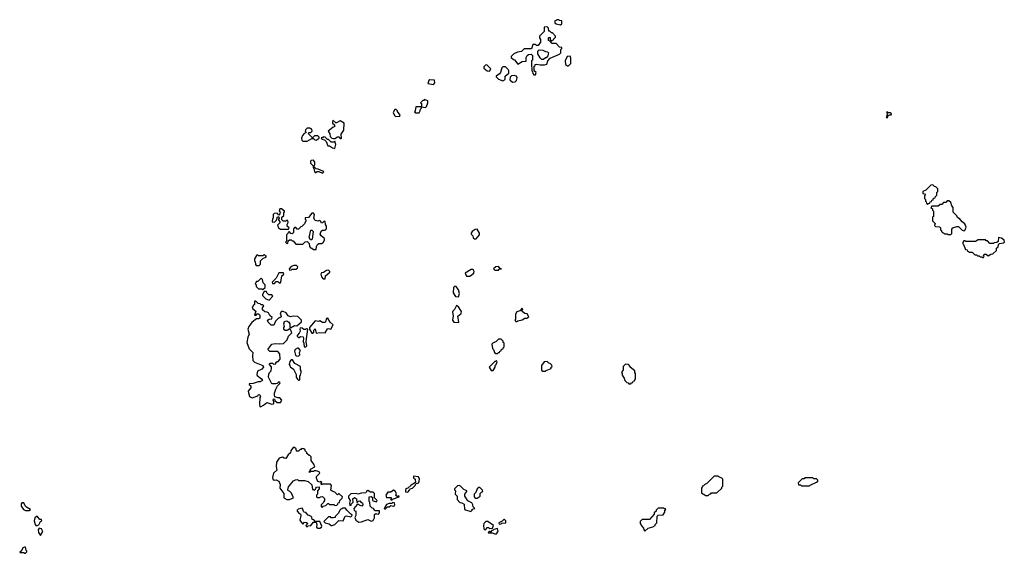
# Model space of a CAD drawing. Extents: x 2889633 to 3052318, y 540750 to 918690.
# Tile 325 of 656: x 2912130 to 2923208, y 803590 to 809600. Entities that reach past the tile are written whole.
import ezdxf

# ---------------------------------------------------------------- set-up
doc = ezdxf.new("R2010")
doc.units = 0

msp = doc.modelspace()

# ---------------------------------------------------------------- linework, layer by layer
at = {"layer": '0CON02XD'}
for points in [[(2918215, 809542), (2918230, 809555), (2918228, 809588), (2918205, 809590), (2918195, 809600), (2918175, 809600), (2918165, 809590), (2918152, 809588), (2918150, 809565), (2918165, 809552), (2918215, 809542)], [(2917935, 808980), (2917940, 809005), (2917920, 809025), (2917920, 809075), (2917930, 809085), (2917930, 809095), (2917945, 809100), (2917985, 809090), (2918035, 809090), (2918062, 809098), (2918073, 809137), (2918100, 809165), (2918205, 809210), (2918220, 809225), (2918220, 809265), (2918230, 809275), (2918230, 809285), (2918205, 809290), (2918165, 809330), (2918122, 809332), (2918098, 809358), (2918080, 809365), (2918080, 809395), (2918085, 809400), (2918098, 809398), (2918100, 809375), (2918115, 809360), (2918140, 809375), (2918140, 809385), (2918158, 809402), (2918160, 809415), (2918125, 809450), (2918115, 809450), (2918095, 809470), (2918082, 809472), (2918080, 809505), (2918065, 809520), (2918030, 809515), (2918032, 809468), (2917980, 809415), (2917980, 809395), (2917990, 809375), (2917990, 809345), (2917965, 809310), (2917945, 809310), (2917935, 809320), (2917905, 809320), (2917888, 809272), (2917805, 809270), (2917775, 809240), (2917730, 809235), (2917690, 809215), (2917660, 809185), (2917660, 809175), (2917685, 809150), (2917698, 809148), (2917735, 809100), (2917785, 809130), (2917828, 809132), (2917830, 809175), (2917840, 809195), (2917853, 809207), (2917885, 809210), (2917900, 809195), (2917900, 809145), (2917890, 809135), (2917888, 809105), (2917892, 809025), (2917900, 809015), (2917902, 808992), (2917915, 808980), (2917935, 808980)], [(2918025, 809150), (2918005, 809150), (2917985, 809170), (2917960, 809215), (2917960, 809245), (2917975, 809260), (2918017, 809257), (2918045, 809242), (2918068, 809238), (2918080, 809225), (2918068, 809182), (2918055, 809170), (2918045, 809170), (2918025, 809150)], [(2918295, 809080), (2918305, 809082), (2918330, 809105), (2918332, 809165), (2918325, 809190), (2918290, 809185), (2918268, 809135), (2918270, 809095), (2918295, 809080)], [(2917415, 809020), (2917430, 809045), (2917385, 809090), (2917372, 809088), (2917352, 809068), (2917350, 809055), (2917390, 809025), (2917415, 809020)], [(2917565, 808912), (2917590, 808925), (2917590, 808965), (2917632, 808998), (2917632, 809025), (2917627, 809037), (2917595, 809070), (2917565, 809070), (2917553, 809057), (2917540, 809005), (2917529, 808991), (2917490, 808965), (2917490, 808955), (2917515, 808930), (2917565, 808912)], [(2916785, 808870), (2916802, 808888), (2916797, 808917), (2916745, 808922), (2916734, 808916), (2916722, 808882), (2916785, 808870)], [(2917675, 808898), (2917705, 808900), (2917720, 808915), (2917728, 808945), (2917720, 808965), (2917695, 808972), (2917663, 808967), (2917648, 808952), (2917643, 808923), (2917675, 808898)], [(2916695, 808610), (2916707, 808623), (2916720, 808665), (2916720, 808685), (2916685, 808700), (2916675, 808690), (2916665, 808690), (2916640, 808665), (2916650, 808655), (2916650, 808620), (2916695, 808610)], [(2916358, 808508), (2916405, 808512), (2916410, 808525), (2916380, 808565), (2916380, 808575), (2916365, 808590), (2916352, 808588), (2916330, 808555), (2916345, 808520), (2916358, 808508)], [(2916625, 808550), (2916637, 808573), (2916638, 808592), (2916650, 808605), (2916650, 808620), (2916585, 808618), (2916580, 808575), (2916572, 808562), (2916585, 808550), (2916625, 808550)], [(2921885, 808492), (2921895, 808500), (2921900, 808520), (2921915, 808530), (2921935, 808530), (2921938, 808538), (2921925, 808550), (2921905, 808550), (2921895, 808560), (2921882, 808558), (2921890, 808545), (2921890, 808525), (2921878, 808505), (2921885, 808492)], [(2915745, 808260), (2915750, 808265), (2915748, 808312), (2915777, 808355), (2915780, 808435), (2915735, 808462), (2915695, 808440), (2915685, 808440), (2915653, 808467), (2915650, 808435), (2915670, 808415), (2915670, 808395), (2915655, 808390), (2915600, 808345), (2915618, 808315), (2915623, 808283), (2915640, 808265), (2915655, 808260), (2915675, 808260), (2915705, 808282), (2915722, 808282), (2915735, 808260), (2915745, 808260)], [(2915365, 808230), (2915415, 808260), (2915435, 808260), (2915450, 808245), (2915465, 808242), (2915500, 808265), (2915498, 808278), (2915485, 808290), (2915445, 808290), (2915425, 808270), (2915380, 808315), (2915382, 808328), (2915405, 808330), (2915420, 808345), (2915418, 808368), (2915405, 808370), (2915395, 808380), (2915365, 808378), (2915345, 808360), (2915340, 808345), (2915350, 808335), (2915350, 808325), (2915332, 808318), (2915310, 808295), (2915300, 808265), (2915303, 808243), (2915315, 808230), (2915365, 808230)], [(2915675, 808150), (2915688, 808195), (2915675, 808230), (2915668, 808222), (2915635, 808222), (2915605, 808250), (2915592, 808252), (2915567, 808277), (2915545, 808280), (2915535, 808270), (2915522, 808268), (2915530, 808255), (2915558, 808248), (2915578, 808228), (2915595, 808180), (2915615, 808180), (2915650, 808155), (2915675, 808150)], [(2915535, 807873), (2915550, 807885), (2915540, 807895), (2915487, 807917), (2915465, 807920), (2915442, 807942), (2915440, 807955), (2915450, 807965), (2915452, 807995), (2915437, 808017), (2915410, 808015), (2915403, 808007), (2915402, 807985), (2915430, 807955), (2915430, 807935), (2915440, 807925), (2915445, 807890), (2915455, 807880), (2915465, 807880), (2915475, 807890), (2915495, 807890), (2915535, 807873)], [(2922345, 807520), (2922355, 807530), (2922368, 807532), (2922372, 807548), (2922388, 807552), (2922392, 807568), (2922408, 807572), (2922412, 807588), (2922428, 807592), (2922432, 807608), (2922450, 807625), (2922450, 807655), (2922460, 807665), (2922460, 807695), (2922438, 807718), (2922422, 807722), (2922405, 807740), (2922382, 807738), (2922325, 807680), (2922290, 807665), (2922292, 807642), (2922308, 807638), (2922320, 807625), (2922310, 807615), (2922310, 807585), (2922320, 807575), (2922320, 807555), (2922328, 807548), (2922332, 807532), (2922345, 807520)], [(2922605, 807180), (2922617, 807193), (2922618, 807242), (2922630, 807255), (2922675, 807272), (2922692, 807272), (2922735, 807230), (2922755, 807222), (2922767, 807233), (2922778, 807265), (2922765, 807300), (2922732, 807322), (2922705, 807360), (2922695, 807360), (2922682, 807372), (2922675, 807390), (2922633, 807433), (2922632, 807485), (2922617, 807505), (2922605, 807540), (2922585, 807560), (2922565, 807560), (2922548, 807542), (2922525, 807540), (2922505, 807520), (2922485, 807520), (2922465, 807500), (2922392, 807498), (2922380, 807485), (2922398, 807468), (2922400, 807455), (2922410, 807445), (2922410, 807385), (2922400, 807375), (2922400, 807335), (2922430, 807305), (2922422, 807282), (2922435, 807270), (2922478, 807268), (2922490, 807255), (2922490, 807235), (2922500, 807225), (2922500, 807215), (2922515, 807200), (2922525, 807200), (2922535, 807190), (2922565, 807190), (2922575, 807180), (2922605, 807180)], [(2915155, 807240), (2915160, 807255), (2915140, 807275), (2915140, 807295), (2915150, 807315), (2915148, 807338), (2915135, 807340), (2915125, 807330), (2915095, 807330), (2915080, 807345), (2915080, 807375), (2915100, 807395), (2915100, 807425), (2915110, 807435), (2915110, 807445), (2915075, 807470), (2915055, 807470), (2915050, 807445), (2915060, 807435), (2915058, 807412), (2915045, 807400), (2915025, 807420), (2914992, 807418), (2914980, 807405), (2914980, 807365), (2914973, 807357), (2914970, 807325), (2914995, 807320), (2915018, 807342), (2915032, 807378), (2915045, 807380), (2915050, 807365), (2915040, 807355), (2915040, 807345), (2915060, 807315), (2915030, 807285), (2915040, 807255), (2915065, 807240), (2915155, 807240)], [(2915465, 807010), (2915470, 807045), (2915482, 807068), (2915495, 807080), (2915525, 807080), (2915545, 807090), (2915560, 807115), (2915560, 807135), (2915520, 807165), (2915512, 807185), (2915523, 807217), (2915535, 807230), (2915565, 807230), (2915580, 807245), (2915580, 807275), (2915570, 807295), (2915568, 807328), (2915555, 807330), (2915538, 807312), (2915525, 807310), (2915518, 807328), (2915508, 807338), (2915485, 807332), (2915455, 807340), (2915438, 807365), (2915447, 807407), (2915435, 807420), (2915415, 807420), (2915378, 807372), (2915342, 807368), (2915340, 807355), (2915350, 807345), (2915350, 807335), (2915335, 807300), (2915305, 807270), (2915292, 807268), (2915265, 807240), (2915252, 807242), (2915235, 807260), (2915222, 807258), (2915210, 807245), (2915210, 807205), (2915195, 807190), (2915182, 807192), (2915165, 807210), (2915152, 807208), (2915148, 807192), (2915130, 807175), (2915130, 807105), (2915120, 807095), (2915132, 807082), (2915145, 807080), (2915152, 807108), (2915165, 807120), (2915185, 807120), (2915195, 807110), (2915205, 807110), (2915235, 807070), (2915315, 807070), (2915342, 807098), (2915365, 807100), (2915388, 807078), (2915390, 807045), (2915402, 807032), (2915418, 807028), (2915435, 807010), (2915465, 807010)], [(2915415, 807120), (2915402, 807122), (2915388, 807145), (2915405, 807230), (2915418, 807228), (2915430, 807215), (2915422, 807128), (2915415, 807120)], [(2917245, 807130), (2917265, 807132), (2917302, 807175), (2917302, 807195), (2917275, 807240), (2917255, 807238), (2917220, 807215), (2917210, 807195), (2917210, 807185), (2917228, 807165), (2917232, 807142), (2917245, 807130)], [(2922975, 806920), (2922980, 806935), (2922970, 806945), (2922985, 806960), (2923005, 806960), (2923025, 806940), (2923055, 806960), (2923078, 806962), (2923118, 807002), (2923120, 807025), (2923138, 807042), (2923142, 807068), (2923155, 807080), (2923200, 807085), (2923208, 807095), (2923205, 807117), (2923175, 807139), (2923143, 807147), (2923138, 807102), (2923125, 807090), (2923093, 807087), (2923085, 807080), (2923045, 807080), (2923018, 807108), (2923005, 807110), (2922995, 807120), (2922915, 807120), (2922885, 807100), (2922775, 807100), (2922765, 807110), (2922752, 807108), (2922740, 807095), (2922740, 807075), (2922748, 807068), (2922772, 807012), (2922788, 807008), (2922792, 806992), (2922805, 806990), (2922815, 806980), (2922845, 806980), (2922875, 806950), (2922895, 806950), (2922905, 806940), (2922925, 806940), (2922935, 806930), (2922955, 806930), (2922965, 806920), (2922975, 806920)], [(2914825, 806830), (2914840, 806845), (2914840, 806885), (2914865, 806910), (2914900, 806925), (2914908, 806938), (2914895, 806940), (2914885, 806950), (2914875, 806950), (2914865, 806940), (2914815, 806940), (2914805, 806950), (2914790, 806945), (2914790, 806935), (2914773, 806907), (2914770, 806885), (2914780, 806875), (2914783, 806843), (2914792, 806832), (2914825, 806830)], [(2915165, 806780), (2915185, 806782), (2915195, 806790), (2915235, 806792), (2915255, 806800), (2915260, 806815), (2915245, 806830), (2915215, 806830), (2915185, 806820), (2915160, 806795), (2915165, 806780)], [(2915565, 806680), (2915570, 806715), (2915620, 806755), (2915620, 806765), (2915605, 806778), (2915580, 806775), (2915547, 806753), (2915525, 806748), (2915518, 806735), (2915524, 806704), (2915545, 806682), (2915565, 806680)], [(2917155, 806710), (2917195, 806712), (2917238, 806745), (2917242, 806765), (2917230, 806785), (2917210, 806785), (2917140, 806745), (2917155, 806710)], [(2917515, 806780), (2917525, 806790), (2917550, 806795), (2917532, 806802), (2917515, 806820), (2917485, 806818), (2917460, 806795), (2917475, 806780), (2917515, 806780)], [(2914865, 806560), (2914890, 806585), (2914890, 806615), (2914870, 806635), (2914860, 806675), (2914845, 806690), (2914808, 806652), (2914795, 806650), (2914780, 806625), (2914790, 806615), (2914790, 806595), (2914815, 806570), (2914855, 806570), (2914865, 806560)], [(2915055, 806630), (2915068, 806645), (2915080, 806715), (2915100, 806735), (2915098, 806748), (2915045, 806750), (2915015, 806690), (2914970, 806645), (2914975, 806630), (2914995, 806630), (2915015, 806650), (2915035, 806652), (2915055, 806630)], [(2917065, 806480), (2917078, 806515), (2917067, 806557), (2917040, 806595), (2917025, 806598), (2917010, 806585), (2917008, 806525), (2917034, 806484), (2917065, 806480)], [(2914935, 806440), (2914978, 806488), (2914965, 806500), (2914932, 806502), (2914910, 806525), (2914908, 806538), (2914882, 806538), (2914860, 806505), (2914862, 806492), (2914900, 806455), (2914935, 806440)], [(2914835, 805240), (2914845, 805242), (2914873, 805257), (2914911, 805289), (2914965, 805270), (2914985, 805272), (2914990, 805285), (2914990, 805305), (2914980, 805315), (2914985, 805330), (2914998, 805328), (2915002, 805312), (2915028, 805288), (2915065, 805290), (2915080, 805315), (2915055, 805340), (2915035, 805340), (2915002, 805352), (2914998, 805375), (2914998, 805395), (2915013, 805437), (2915032, 805478), (2915058, 805502), (2915060, 805515), (2915045, 805520), (2915028, 805502), (2915012, 805498), (2914965, 805498), (2914930, 805575), (2914933, 805607), (2914942, 805628), (2914960, 805645), (2914962, 805675), (2914962, 805692), (2914940, 805715), (2914940, 805725), (2914945, 805730), (2914975, 805730), (2914985, 805720), (2915010, 805725), (2915012, 805738), (2915025, 805750), (2915038, 805752), (2915060, 805775), (2915058, 805835), (2915035, 805862), (2914945, 805862), (2914923, 805887), (2914965, 805947), (2915005, 805953), (2915055, 805948), (2915098, 805952), (2915140, 805995), (2915153, 806037), (2915190, 806075), (2915180, 806105), (2915165, 806120), (2915147, 806103), (2915135, 806100), (2915115, 806100), (2915102, 806112), (2915100, 806135), (2915108, 806145), (2915102, 806175), (2915111, 806199), (2915135, 806208), (2915158, 806195), (2915168, 806175), (2915170, 806135), (2915175, 806130), (2915223, 806157), (2915248, 806152), (2915302, 806198), (2915300, 806215), (2915258, 806258), (2915205, 806262), (2915175, 806252), (2915152, 806265), (2915129, 806299), (2915095, 806313), (2915075, 806312), (2915068, 806305), (2915062, 806285), (2915068, 806272), (2915070, 806255), (2915058, 806242), (2915042, 806238), (2915007, 806203), (2914989, 806161), (2914961, 806161), (2914924, 806194), (2914918, 806215), (2914935, 806228), (2914968, 806232), (2914970, 806245), (2914945, 806270), (2914929, 806299), (2914916, 806306), (2914888, 806308), (2914862, 806332), (2914860, 806355), (2914878, 806378), (2914865, 806390), (2914845, 806390), (2914835, 806400), (2914813, 806403), (2914785, 806430), (2914775, 806430), (2914770, 806425), (2914770, 806395), (2914747, 806365), (2914752, 806342), (2914788, 806318), (2914772, 806272), (2914785, 806270), (2914802, 806288), (2914817, 806287), (2914832, 806272), (2914832, 806238), (2914815, 806230), (2914795, 806230), (2914781, 806219), (2914742, 806188), (2914708, 806145), (2914698, 806115), (2914713, 806057), (2914698, 806025), (2914687, 805965), (2914713, 805893), (2914752, 805852), (2914748, 805815), (2914753, 805763), (2914773, 805743), (2914867, 805707), (2914872, 805685), (2914856, 805664), (2914805, 805640), (2914798, 805605), (2914801, 805591), (2914852, 805555), (2914860, 805535), (2914837, 805523), (2914812, 805522), (2914755, 805502), (2914712, 805498), (2914712, 805492), (2914730, 805475), (2914730, 805455), (2914702, 805415), (2914703, 805397), (2914717, 805357), (2914745, 805340), (2914808, 805362), (2914815, 805380), (2914828, 805378), (2914838, 805355), (2914830, 805345), (2914828, 805265), (2914830, 805245), (2914835, 805240)], [(2917065, 806190), (2917070, 806195), (2917058, 806262), (2917098, 806292), (2917102, 806315), (2917066, 806366), (2917045, 806380), (2917022, 806335), (2917003, 806317), (2917000, 806305), (2917008, 806265), (2916998, 806215), (2917013, 806193), (2917065, 806190)], [(2917725, 806200), (2917735, 806210), (2917785, 806220), (2917815, 806240), (2917835, 806240), (2917860, 806255), (2917838, 806288), (2917815, 806290), (2917782, 806312), (2917780, 806325), (2917790, 806335), (2917785, 806350), (2917758, 806322), (2917725, 806310), (2917710, 806285), (2917710, 806225), (2917700, 806215), (2917712, 806202), (2917725, 806200)], [(2915465, 806070), (2915505, 806078), (2915565, 806072), (2915592, 806118), (2915605, 806122), (2915630, 806115), (2915658, 806165), (2915624, 806194), (2915595, 806240), (2915580, 806235), (2915572, 806198), (2915562, 806188), (2915538, 806188), (2915505, 806208), (2915495, 806202), (2915453, 806207), (2915390, 806135), (2915390, 806115), (2915415, 806070), (2915425, 806070), (2915438, 806082), (2915440, 806105), (2915455, 806120), (2915465, 806070)], [(2915345, 805910), (2915360, 805925), (2915352, 805975), (2915370, 806115), (2915355, 806120), (2915345, 806110), (2915325, 806110), (2915307, 806127), (2915285, 806130), (2915280, 806115), (2915287, 806093), (2915275, 806070), (2915250, 806045), (2915250, 806035), (2915265, 806020), (2915275, 806020), (2915288, 806032), (2915318, 806028), (2915322, 806015), (2915318, 805975), (2915328, 805955), (2915330, 805915), (2915345, 805910)], [(2917505, 805840), (2917515, 805850), (2917528, 805852), (2917532, 805868), (2917548, 805872), (2917552, 805888), (2917568, 805892), (2917570, 805905), (2917580, 805915), (2917580, 805955), (2917570, 805965), (2917568, 805978), (2917545, 806000), (2917515, 806000), (2917488, 805972), (2917455, 805960), (2917440, 805945), (2917450, 805895), (2917460, 805885), (2917472, 805852), (2917485, 805840), (2917505, 805840)], [(2915265, 805810), (2915280, 805825), (2915278, 805852), (2915290, 805875), (2915265, 805900), (2915255, 805900), (2915230, 805885), (2915222, 805865), (2915232, 805822), (2915243, 805813), (2915265, 805810)], [(2915275, 805540), (2915280, 805545), (2915280, 805585), (2915290, 805595), (2915298, 805625), (2915298, 805645), (2915290, 805655), (2915290, 805695), (2915227, 805727), (2915198, 805768), (2915185, 805770), (2915168, 805752), (2915160, 805715), (2915170, 805705), (2915172, 805692), (2915210, 805665), (2915240, 805605), (2915240, 805575), (2915255, 805550), (2915265, 805540), (2915275, 805540)], [(2917455, 805650), (2917480, 805685), (2917480, 805705), (2917490, 805715), (2917500, 805745), (2917495, 805760), (2917485, 805750), (2917475, 805750), (2917410, 805685), (2917435, 805650), (2917455, 805650)], [(2918045, 805640), (2918055, 805650), (2918108, 805672), (2918110, 805685), (2918120, 805695), (2918118, 805708), (2918098, 805728), (2918082, 805732), (2918065, 805750), (2918032, 805748), (2918000, 805705), (2918002, 805652), (2918015, 805640), (2918045, 805640)], [(2919005, 805500), (2919015, 805510), (2919028, 805512), (2919032, 805528), (2919048, 805532), (2919050, 805545), (2919060, 805555), (2919060, 805615), (2919050, 805625), (2919050, 805645), (2919000, 805685), (2919000, 805695), (2918978, 805718), (2918945, 805720), (2918920, 805695), (2918920, 805655), (2918900, 805625), (2918910, 805615), (2918910, 805595), (2918932, 805562), (2918940, 805535), (2918962, 805512), (2918975, 805510), (2918985, 805500), (2919005, 805500)], [(2915535, 804110), (2915545, 804120), (2915575, 804130), (2915595, 804150), (2915605, 804150), (2915615, 804140), (2915665, 804140), (2915675, 804130), (2915698, 804132), (2915710, 804145), (2915712, 804158), (2915728, 804162), (2915730, 804185), (2915758, 804212), (2915760, 804225), (2915725, 804260), (2915715, 804260), (2915705, 804250), (2915675, 804280), (2915645, 804290), (2915632, 804302), (2915638, 804355), (2915628, 804368), (2915535, 804370), (2915525, 804360), (2915520, 804375), (2915528, 804388), (2915515, 804400), (2915505, 804390), (2915485, 804400), (2915470, 804435), (2915470, 804455), (2915508, 804492), (2915498, 804508), (2915465, 804520), (2915445, 804520), (2915435, 804510), (2915405, 804510), (2915392, 804502), (2915390, 804515), (2915400, 804525), (2915402, 804538), (2915450, 804565), (2915440, 804595), (2915408, 804635), (2915408, 804678), (2915395, 804690), (2915385, 804690), (2915360, 804715), (2915360, 804725), (2915340, 804745), (2915340, 804755), (2915328, 804768), (2915305, 804770), (2915295, 804760), (2915285, 804760), (2915265, 804740), (2915245, 804740), (2915240, 804765), (2915222, 804782), (2915205, 804782), (2915182, 804745), (2915178, 804722), (2915152, 804698), (2915125, 804658), (2915105, 804660), (2915085, 804673), (2915050, 804660), (2915020, 804615), (2915014, 804566), (2915023, 804527), (2914986, 804494), (2914973, 804443), (2914978, 804425), (2914993, 804413), (2915016, 804416), (2915044, 804404), (2915062, 804365), (2915058, 804325), (2915102, 804265), (2915102, 804215), (2915135, 804198), (2915165, 804198), (2915210, 804215), (2915188, 804268), (2915165, 804290), (2915150, 804295), (2915148, 804305), (2915153, 804337), (2915210, 804405), (2915233, 804417), (2915255, 804420), (2915265, 804410), (2915335, 804410), (2915375, 804400), (2915415, 804360), (2915425, 804310), (2915435, 804310), (2915445, 804300), (2915458, 804312), (2915460, 804325), (2915470, 804335), (2915498, 804338), (2915498, 804315), (2915480, 804295), (2915480, 804255), (2915470, 804245), (2915470, 804225), (2915475, 804220), (2915505, 804220), (2915513, 804227), (2915535, 804230), (2915558, 804208), (2915560, 804185), (2915550, 804175), (2915548, 804162), (2915520, 804135), (2915522, 804112), (2915535, 804110)], [(2916495, 804280), (2916515, 804300), (2916522, 804318), (2916550, 804325), (2916575, 804350), (2916592, 804378), (2916620, 804385), (2916628, 804425), (2916615, 804450), (2916562, 804458), (2916562, 804442), (2916580, 804425), (2916582, 804388), (2916535, 804358), (2916498, 804322), (2916485, 804320), (2916472, 804308), (2916472, 804282), (2916495, 804280)], [(2919875, 804240), (2919892, 804258), (2919905, 804260), (2919915, 804270), (2919975, 804270), (2920030, 804325), (2920030, 804335), (2920040, 804345), (2920040, 804425), (2920028, 804438), (2919995, 804450), (2919985, 804460), (2919945, 804460), (2919858, 804372), (2919842, 804368), (2919825, 804350), (2919812, 804348), (2919810, 804335), (2919800, 804325), (2919802, 804272), (2919815, 804260), (2919828, 804258), (2919845, 804240), (2919875, 804240)], [(2917205, 804062), (2917220, 804075), (2917222, 804088), (2917250, 804095), (2917232, 804112), (2917228, 804135), (2917215, 804158), (2917172, 804182), (2917138, 804235), (2917138, 804255), (2917160, 804285), (2917160, 804295), (2917125, 804310), (2917090, 804345), (2917075, 804352), (2917055, 804350), (2917020, 804315), (2917020, 804305), (2917032, 804292), (2917028, 804258), (2917050, 804235), (2917050, 804195), (2917083, 804163), (2917105, 804160), (2917130, 804145), (2917134, 804084), (2917205, 804062)], [(2921015, 804350), (2921022, 804358), (2921095, 804390), (2921108, 804402), (2921110, 804415), (2921095, 804430), (2921065, 804430), (2921055, 804440), (2920965, 804440), (2920955, 804430), (2920932, 804428), (2920890, 804385), (2920892, 804362), (2920915, 804360), (2920925, 804350), (2921015, 804350)], [(2915945, 803940), (2915975, 803943), (2916045, 803970), (2916085, 803953), (2916105, 803958), (2916122, 803988), (2916122, 804028), (2916135, 804040), (2916143, 804033), (2916165, 804032), (2916178, 804045), (2916178, 804068), (2916125, 804070), (2916110, 804095), (2916095, 804100), (2916072, 804122), (2916070, 804165), (2916060, 804175), (2916062, 804228), (2916085, 804230), (2916098, 804218), (2916100, 804185), (2916105, 804180), (2916145, 804170), (2916150, 804185), (2916120, 804215), (2916120, 804265), (2916105, 804280), (2916075, 804280), (2916045, 804298), (2916032, 804288), (2916025, 804270), (2915975, 804268), (2915935, 804258), (2915915, 804262), (2915855, 804260), (2915830, 804235), (2915830, 804215), (2915848, 804185), (2915840, 804155), (2915845, 804130), (2915858, 804132), (2915862, 804148), (2915880, 804165), (2915878, 804202), (2915895, 804218), (2915920, 804205), (2915922, 804162), (2915928, 804162), (2915942, 804178), (2915955, 804180), (2915972, 804162), (2915987, 804157), (2915990, 804135), (2915978, 804122), (2915952, 804132), (2915945, 804140), (2915925, 804140), (2915890, 804095), (2915892, 804072), (2915910, 804065), (2915910, 804015), (2915900, 803995), (2915912, 803965), (2915945, 803940)], [(2916315, 804190), (2916325, 804200), (2916400, 804225), (2916395, 804240), (2916385, 804230), (2916375, 804230), (2916362, 804242), (2916370, 804265), (2916355, 804290), (2916335, 804300), (2916305, 804280), (2916272, 804278), (2916250, 804245), (2916255, 804220), (2916308, 804218), (2916310, 804205), (2916300, 804195), (2916315, 804190)], [(2917275, 804212), (2917310, 804235), (2917310, 804265), (2917325, 804280), (2917340, 804285), (2917335, 804300), (2917305, 804330), (2917295, 804330), (2917278, 804315), (2917260, 804275), (2917242, 804255), (2917242, 804225), (2917255, 804212), (2917275, 804212)], [(2912235, 804073), (2912250, 804085), (2912205, 804110), (2912190, 804125), (2912175, 804160), (2912155, 804158), (2912145, 804148), (2912145, 804120), (2912172, 804085), (2912195, 804073), (2912235, 804073)], [(2916235, 804090), (2916245, 804092), (2916268, 804112), (2916287, 804113), (2916305, 804130), (2916335, 804122), (2916345, 804128), (2916352, 804135), (2916348, 804158), (2916328, 804162), (2916315, 804150), (2916285, 804150), (2916255, 804140), (2916230, 804095), (2916235, 804090)], [(2912315, 803900), (2912325, 803902), (2912345, 803910), (2912365, 803950), (2912380, 803955), (2912375, 803970), (2912355, 803972), (2912325, 804008), (2912302, 803988), (2912293, 803955), (2912303, 803913), (2912315, 803900)], [(2915505, 803872), (2915526, 803884), (2915530, 803895), (2915508, 803948), (2915455, 803950), (2915438, 803968), (2915422, 803972), (2915418, 803998), (2915405, 804010), (2915375, 804020), (2915348, 804048), (2915332, 804052), (2915322, 804062), (2915317, 804087), (2915307, 804097), (2915263, 804087), (2915250, 804075), (2915250, 804065), (2915275, 804040), (2915290, 804035), (2915292, 804015), (2915282, 803965), (2915295, 803940), (2915315, 803920), (2915335, 803940), (2915358, 803938), (2915370, 803925), (2915352, 803908), (2915350, 803895), (2915365, 803890), (2915375, 803900), (2915405, 803902), (2915435, 803940), (2915465, 803940), (2915472, 803915), (2915470, 803885), (2915485, 803872), (2915505, 803872)], [(2915645, 803902), (2915676, 803914), (2915722, 803958), (2915770, 803955), (2915793, 804007), (2915805, 804012), (2915855, 804000), (2915870, 804015), (2915868, 804028), (2915855, 804030), (2915810, 804075), (2915795, 804100), (2915765, 804100), (2915755, 804090), (2915742, 804088), (2915730, 804075), (2915718, 804042), (2915680, 804005), (2915678, 803992), (2915655, 803988), (2915635, 803990), (2915625, 804000), (2915605, 804000), (2915552, 803948), (2915565, 803932), (2915612, 803922), (2915633, 803903), (2915645, 803902)], [(2919165, 803840), (2919200, 803875), (2919255, 803890), (2919280, 803905), (2919280, 803915), (2919300, 803935), (2919302, 804008), (2919315, 804020), (2919368, 804022), (2919390, 804055), (2919390, 804075), (2919400, 804085), (2919395, 804090), (2919385, 804090), (2919375, 804100), (2919315, 804100), (2919290, 804075), (2919290, 804065), (2919270, 804045), (2919268, 804032), (2919215, 803970), (2919135, 803970), (2919112, 803948), (2919110, 803925), (2919128, 803895), (2919148, 803875), (2919153, 803853), (2919165, 803840)], [(2917365, 803850), (2917378, 803862), (2917385, 803880), (2917405, 803880), (2917415, 803870), (2917448, 803872), (2917460, 803905), (2917395, 803950), (2917375, 803950), (2917350, 803925), (2917348, 803905), (2917350, 803865), (2917365, 803850)], [(2917525, 803920), (2917545, 803922), (2917555, 803930), (2917598, 803932), (2917600, 803955), (2917585, 803970), (2917575, 803970), (2917558, 803952), (2917520, 803935), (2917525, 803920)], [(2912365, 803790), (2912390, 803835), (2912376, 803866), (2912348, 803872), (2912338, 803855), (2912343, 803825), (2912365, 803790)], [(2917475, 803808), (2917495, 803810), (2917512, 803838), (2917505, 803870), (2917465, 803860), (2917455, 803850), (2917442, 803848), (2917425, 803830), (2917415, 803840), (2917400, 803825), (2917405, 803820), (2917445, 803822), (2917475, 803808)], [(2912195, 803590), (2912210, 803605), (2912210, 803615), (2912202, 803622), (2912195, 803660), (2912185, 803660), (2912165, 803650), (2912148, 803612), (2912135, 803610), (2912130, 803600), (2912175, 803600), (2912185, 803590), (2912195, 803590)]]:
    msp.add_lwpolyline(points, dxfattribs=at)

doc.saveas('drawing.dxf')
